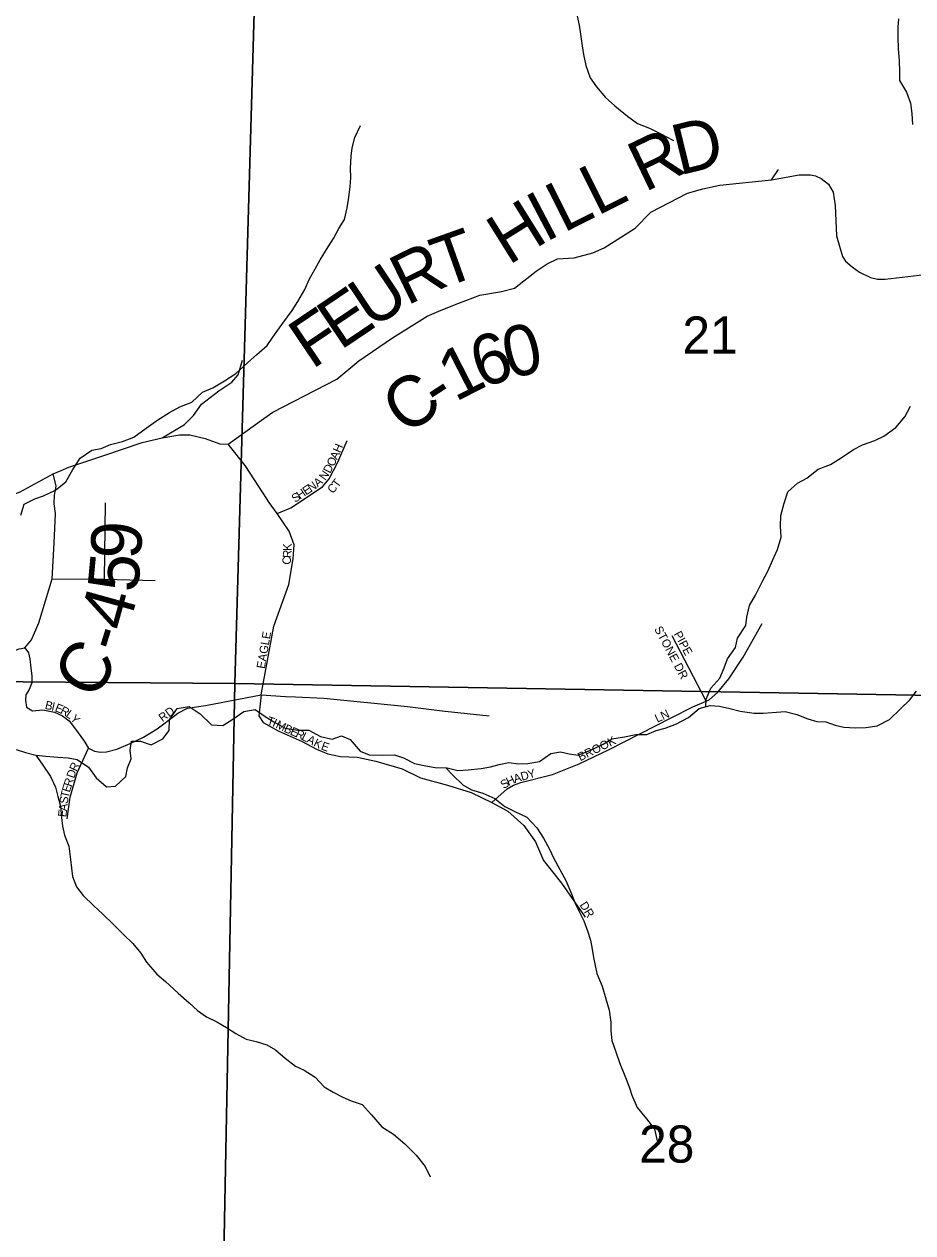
# Model space of a CAD drawing. Extents: x 1624196 to 2029251, y 146837 to 440034.
# Drawn here: x 1830701 to 1835982, y 289508 to 296690 of the extents above; entities that cross this region are included whole.
import ezdxf

# ---------------------------------------------------------------- set-up
doc = ezdxf.new("R2010")
doc.units = 0
for name, color, linetype in [('GM_X_County_Road', 7, 'Continuous'), ('GM_X_County_Road_Text', 7, 'Continuous'), ('GM_X_Minor_River', 7, 'Continuous'), ('GM_X_Section', 7, 'Continuous'), ('GM_X_Section_Text', 7, 'Continuous'), ('GM_X_Township_Road', 7, 'Continuous'), ('GM_X_Township_Subdivision', 7, 'Continuous'), ('GM_X_Township_Subdivision_Text', 7, 'Continuous')]:
    doc.layers.add(name, color=color, linetype=linetype)

msp = doc.modelspace()

# ---------------------------------------------------------------- linework, layer by layer
at = {"layer": 'GM_X_County_Road'}
for points in [[(1832125.2, 294346.3), (1832178.5, 294384.7), (1832560.3, 294581.3), (1832690.9, 294689.3), (1832890.7, 294826.3), (1833095.3, 294955.2), (1833179.1, 294990.7), (1833283.8, 295031), (1833409.5, 295079.3), (1833538.4, 295101.9), (1833615.7, 295121.2), (1833744.6, 295221.2), (1833809.1, 295266.3), (1833870.3, 295295.3), (1833970.2, 295301.7), (1834079.8, 295330.8), (1834147.4, 295359.8), (1834332.5, 295477.3), (1834425.5, 295572.7), (1834643.2, 295684.7), (1834735.3, 295712.1), (1834836, 295733.2), (1835142.1, 295764.3), (1835307.5, 295794.2), (1835373.5, 295794.2), (1835404.6, 295789.2), (1835438.2, 295771.8), (1835480.4, 295738.2), (1835509.1, 295690.9), (1835521.5, 295611.3), (1835528.3, 295433), (1835565, 295308.9), (1835582.8, 295281.3), (1835621.3, 295248.4), (1835665.5, 295215.2), (1835730.9, 295185.3), (1835771.4, 295175.4), (1835817.9, 295173.8), (1836154.2, 295213.5)], [(1830921.5, 294038.3), (1830966.5, 294058.3), (1831186.9, 294131.8), (1831403.3, 294204), (1831521.6, 294232.5), (1831625, 294248.9), (1831686.2, 294248.9), (1831777.4, 294228.4), (1831864.4, 294197.1), (1831913.6, 294193.7), (1832125.2, 294346.3)], [(1830348, 293898.8), (1830378.7, 293927), (1830411.3, 293926), (1830477.4, 293905), (1830538.3, 293891.3), (1830617, 293888.2), (1830677.9, 293911.3), (1830874.2, 294017.3), (1830921.5, 294038.3)], [(1830578.4, 292942.4), (1830671.7, 292977.9), (1830706.1, 292984.1), (1830745.4, 293031.8), (1830787.5, 293133.1), (1830868, 293394.5), (1830879.4, 293605.7), (1830886.7, 293783.2), (1830879.4, 293839.9), (1830881.5, 293891.3), (1830892, 293944.9), (1830874.2, 294017.3)]]:
    msp.add_lwpolyline(points, dxfattribs=at)
at = {"layer": 'GM_X_Minor_River'}
for points in [[(1833987.8, 296737.2), (1833999.9, 296683.1), (1834008, 296631.1), (1834018.2, 296561), (1834024.3, 296509), (1834038.4, 296444.9), (1834064.6, 296370.8), (1834102.7, 296316.8), (1834156.8, 296254.9), (1834210.9, 296205), (1834286.9, 296143), (1834347, 296099.1), (1834417, 296071.2), (1834485.1, 296037.3), (1834559.1, 295997.5)], [(1835896.9, 296721.6), (1835893, 296671.6), (1835893.1, 296609.5), (1835895.3, 296545.4), (1835901.4, 296471.3), (1835903.6, 296407.2), (1835903.7, 296355.1), (1835943.8, 296285.1), (1835967.9, 296221.1), (1835976.1, 296159), (1835980.2, 296092.9)], [(1830682, 293773.2), (1830701.8, 293837.4), (1830763.7, 293869.6), (1830815.6, 293887.7), (1830887.5, 293919.9), (1830949.4, 293970.1), (1830991.2, 294044.3), (1831035, 294110.5), (1831102.9, 294158.8), (1831158.9, 294168.9), (1831214.8, 294193.1), (1831284.7, 294209.3), (1831352.6, 294235.5), (1831426.5, 294289.7), (1831496.3, 294337.9), (1831564.2, 294382.2), (1831626.1, 294416.4), (1831698, 294444.6), (1831761.8, 294502.8), (1831821.7, 294529), (1831891.6, 294571.2), (1831959.5, 294613.4), (1832031.3, 294679.7), (1832083.2, 294727.9), (1832145, 294780.1), (1832178.9, 294830.2), (1832238.7, 294912.5), (1832294.5, 294988.7), (1832328.4, 295040.9), (1832368.2, 295113.1), (1832394, 295173.2), (1832429.9, 295235.4), (1832459.7, 295289.5), (1832507.5, 295365.8), (1832539.4, 295415.9), (1832571.3, 295476.1), (1832605.1, 295528.2), (1832621, 295598.4), (1832628.9, 295648.5), (1832638.7, 295722.6), (1832642.6, 295778.7), (1832640.5, 295832.8), (1832644.3, 295904.8), (1832650.2, 295954.9), (1832666, 296017.1), (1832699.9, 296087.2)], [(1834751.6, 292633.7), (1834754.4, 292679.1), (1834782.2, 292745.3), (1834836.1, 292803.5), (1834861.9, 292865.7), (1834881.8, 292917.8), (1834927.6, 292986), (1834939.5, 293042.1), (1834989.3, 293116.3), (1834995.2, 293166.4), (1835011, 293236.6), (1835046.9, 293296.7), (1835086.7, 293376.9), (1835122.5, 293443.1), (1835148.4, 293503.3), (1835178.2, 293567.4), (1835200, 293641.6), (1835195.9, 293707.7), (1835197.8, 293769.8), (1835217.6, 293843.9), (1835239.4, 293910.1), (1835297.3, 293962.3), (1835353.2, 293992.5), (1835419, 294044.7), (1835492.9, 294072.9), (1835556.8, 294113.1), (1835628.7, 294163.3), (1835682.6, 294189.5), (1835756.5, 294215.7), (1835810.4, 294241.9), (1835880.3, 294294.1), (1835934.1, 294356.3), (1835967.9, 294420.5)], [(1833939.5, 292354.8), (1833993.5, 292346.9), (1834067.4, 292375.1), (1834141.3, 292411.3), (1834193.2, 292443.5), (1834269.1, 292455.7), (1834337.1, 292469.9), (1834401, 292470), (1834457, 292492.2), (1834510.9, 292506.3), (1834578.8, 292532.5), (1834648.7, 292570.7), (1834712.6, 292623), (1834778.5, 292641.1), (1834832.5, 292637.3), (1834894.5, 292623.4), (1834956.5, 292607.5), (1835038.4, 292595.7), (1835092.4, 292595.8), (1835146.4, 292599.9), (1835224.3, 292606.1), (1835292.3, 292588.3), (1835358.4, 292562.4), (1835412.4, 292546.5), (1835464.4, 292544.6), (1835520.4, 292524.7), (1835572.4, 292512.8), (1835640.4, 292509), (1835702.3, 292511.1), (1835770.3, 292521.3), (1835844.1, 292557.5), (1835908, 292621.8), (1835963.8, 292676), (1836003.7, 292726.1)], [(1830653.1, 292379.2), (1830709.1, 292361.3), (1830771.1, 292345.4), (1830829.1, 292339.5), (1830901.1, 292333.7), (1830963.1, 292329.8), (1831017, 292319.9), (1831083.1, 292276), (1831129.2, 292212), (1831191.3, 292158.1), (1831243.3, 292162.2), (1831305.1, 292220.4), (1831315, 292270.5), (1831336.9, 292324.7), (1831330.8, 292376.7), (1831338.6, 292428.8), (1831392.6, 292429), (1831456.6, 292407.1), (1831524.5, 292443.3), (1831562.4, 292493.4), (1831564.2, 292555.5), (1831610.1, 292623.7), (1831682, 292635.9), (1831748.1, 292592), (1831814.2, 292526.1), (1831882.2, 292522.2), (1831936.1, 292556.4), (1832005.9, 292606.6), (1832073.9, 292616.8), (1832133.9, 292576.9), (1832184, 292545), (1832252, 292507.1), (1832328, 292495.2), (1832392, 292495.4), (1832462, 292457.5), (1832532, 292441.6), (1832588, 292461.8), (1832638, 292439.9), (1832698.1, 292369.9), (1832752.1, 292348), (1832828.1, 292346.2), (1832902.1, 292348.3), (1832956.1, 292330.5), (1833020.1, 292296.5), (1833088.1, 292282.7), (1833144.1, 292272.8), (1833214.1, 292271), (1833278.1, 292255.1), (1833340, 292259.2), (1833418, 292267.4), (1833471.9, 292277.6), (1833523.9, 292291.7), (1833581.8, 292301.9), (1833639.8, 292294), (1833693.8, 292296.1), (1833763.7, 292308.3), (1833831.6, 292356.5), (1833887.5, 292366.7), (1833939.5, 292354.8)], [(1830770.6, 292345.5), (1830809.2, 292293.4), (1830857.3, 292219.4), (1830887.5, 292155.4), (1830901.6, 292101.3), (1830917.7, 292043.3), (1830923.9, 291975.2), (1830930, 291925.1), (1830940.1, 291871.1), (1830966.2, 291805), (1830976.4, 291727), (1830982.5, 291674.9), (1830988.6, 291624.8), (1831012.7, 291564.8), (1831052.8, 291512.8), (1831115, 291450.9), (1831167, 291402.9), (1831233.1, 291341), (1831293.2, 291279), (1831347.3, 291227.1), (1831395.4, 291169.1), (1831427.5, 291117.1), (1831489.7, 291045.2), (1831541.7, 291001.2), (1831615.9, 290931.3), (1831682, 290875.3), (1831732, 290829.4), (1831784.1, 290791.5), (1831846.1, 290761.6), (1831904.2, 290727.6), (1831958.2, 290691.7), (1832020.3, 290659.8), (1832080.3, 290646), (1832144.3, 290626.1), (1832194.3, 290596.1), (1832252.4, 290546.2), (1832314.5, 290498.3), (1832364.5, 290474.3), (1832430.6, 290432.5), (1832484.7, 290376.5), (1832536.7, 290344.6), (1832594.8, 290314.6), (1832644.8, 290292.7), (1832710.8, 290270.9), (1832764.9, 290208.9), (1832827.1, 290138.9), (1832895.1, 290095), (1832963.2, 290037.1), (1833031.4, 289969.2), (1833083.5, 289903.2), (1833113.6, 289841.2)], [(1833206.1, 292271.2), (1833246.2, 292229), (1833308.3, 292171), (1833360.3, 292141.1), (1833426.3, 292121.2), (1833498.3, 292089.4), (1833558.4, 292041.4), (1833616.5, 292011.5), (1833688.5, 291977.6), (1833748.6, 291913.7), (1833786.7, 291853.7), (1833822.9, 291787.7), (1833847, 291735.7), (1833885.1, 291667.6), (1833919.2, 291601.6), (1833953.4, 291521.6), (1833973.5, 291471.6), (1833997.6, 291421.5), (1834027.7, 291361.5), (1834049.8, 291303.5), (1834066, 291247.5), (1834076.1, 291193.4), (1834084.2, 291143.3), (1834104.4, 291049.2), (1834136.5, 290973.2), (1834158.7, 290899.2), (1834176.8, 290831.1), (1834187, 290759), (1834187.1, 290708.9), (1834193.2, 290650.9), (1834217.4, 290582.8), (1834241.5, 290514.8), (1834271.7, 290440.8), (1834295.8, 290376.7), (1834311.9, 290326.7), (1834344.1, 290252.6), (1834400.2, 290184.7), (1834446.3, 290124.7), (1834462.5, 290054.6)]]:
    msp.add_lwpolyline(points, dxfattribs=at)
at = {"layer": 'GM_X_Section'}
for points in [[(1832112, 298275), (1831953.5, 292771.6), (1826663.5, 292813.1), (1826804.8, 298472.6)], [(1836609.3, 298091.3), (1836343.3, 292696.4), (1831953.5, 292771.6), (1832112, 298275)], [(1826663.5, 292813.1), (1831953.5, 292771.6), (1831855.2, 287733.9), (1826853.7, 287878)], [(1831953.5, 292771.6), (1836343.3, 292696.4), (1837243.4, 290222), (1837164.6, 287560.3), (1831855.2, 287733.9)]]:
    msp.add_lwpolyline(points, close=True, dxfattribs=at)
at = {"layer": 'GM_X_Township_Road'}
for points in [[(1835142.1, 295764.3), (1835184.8, 295827)], [(1831521.6, 294232.5), (1831654.9, 294311.5), (1831706.6, 294364.5), (1831754.2, 294431.2), (1831857.7, 294511.5), (1831935.2, 294561.8), (1831973.1, 294605.9), (1831998.8, 294693.2)], [(1830868, 293394.5), (1831178.7, 293393), (1831480.6, 293384.2)]]:
    msp.add_lwpolyline(points, dxfattribs=at)
at = {"layer": 'GM_X_Township_Subdivision'}
for points in [[(1832121.1, 293903.1), (1832014.8, 294068.3), (1831913.6, 294193.7)], [(1832205.2, 293782.6), (1832285.2, 293815.4), (1832473.9, 293941.2), (1832512.8, 293987.6), (1832565.2, 294086.5), (1832620.6, 294216.7)], [(1832110, 292704.2), (1832184, 293113.2), (1832274.6, 293361.1), (1832300.3, 293512.2), (1832304.9, 293596.8), (1832276.2, 293676.9), (1832205.2, 293782.6), (1832156.8, 293847.6), (1832121.1, 293903.1)], [(1831178.7, 293393), (1831185.5, 293846.5)], [(1833479.7, 292065), (1833572, 292145.8), (1833609.1, 292167.8), (1833653.2, 292184.3), (1833841.5, 292232.4), (1833999.6, 292295.7), (1834172.9, 292378.2), (1834549.4, 292571.1), (1834675.1, 292633.9), (1834754.2, 292668), (1834772.2, 292675.8), (1834823.6, 292721.5), (1834888.4, 292799.6), (1834974.1, 292929.2), (1835086.4, 293129.2)], [(1834754.2, 292668), (1834551.1, 293055.1)], [(1830706.1, 292984.1), (1830727.9, 292953.9), (1830735.6, 292918), (1830741.5, 292862.7), (1830747.3, 292817.1), (1830747.3, 292776.4), (1830731.8, 292737.5), (1830711.4, 292704.5), (1830709.5, 292671.5), (1830715.3, 292630.8), (1830750.6, 292609.8), (1830811.3, 292614.8), (1830880.6, 292601.1), (1830928.9, 292580.1), (1830968.5, 292550.4), (1831006.9, 292500.8), (1831053, 292434.8)], [(1831596.3, 292581.5), (1831614.9, 292595.6), (1831671.8, 292624.7), (1831778, 292642.4), (1832110, 292704.2), (1832254.9, 292695), (1832313.6, 292692.6)], [(1832110, 292704.2), (1832095.2, 292580.4), (1832122.4, 292540.7), (1832211.6, 292491.2), (1832352.8, 292426.7), (1832439.4, 292382.2), (1832506.3, 292354.9), (1832580.6, 292337.6), (1832679.7, 292335.1), (1832791.2, 292310.3), (1832947.2, 292265.7), (1833056.2, 292211.2), (1833217.2, 292169.1), (1833358.3, 292124.5), (1833479.7, 292065), (1833576.3, 292013), (1833670.4, 291928.8), (1833739.8, 291832.2), (1833786.8, 291720.7), (1833893.9, 291585.1), (1834034.5, 291383.7)], [(1832313.6, 292692.6), (1832482.6, 292685.6), (1832978.8, 292635.3), (1833201.7, 292607.1), (1833203.5, 292606.9)], [(1831081.2, 292390.4), (1831083.2, 292387.1), (1831118.4, 292370.8), (1831154.2, 292364.6), (1831190.2, 292365.8), (1831252.1, 292381.9), (1831331.6, 292415.2), (1831410.5, 292453.9), (1831490.7, 292502), (1831596.3, 292581.5)], [(1833203.5, 292606.9), (1833465.1, 292579.3)], [(1831053, 292434.8), (1831061.4, 292422.8), (1831081.2, 292390.4)], [(1830957.2, 291967.4), (1830975.6, 292097.6), (1831015.9, 292240.5), (1831083.2, 292387.1)]]:
    msp.add_lwpolyline(points, dxfattribs=at)

# ---------------------------------------------------------------- texts
at = {"layer": 'GM_X_County_Road_Text'}
for s, rotation, p in [('D', 13.79328, (1834595.2, 295790.3)), ('R', 25.64691, (1834388.5, 295689.2)), ('L', 26.56505, (1834106.2, 295548.1)), ('L', 26.65705, (1833905.8, 295447.5)), ('I', 27.67528, (1833798, 295390.9)), ('H', 32.01141, (1833579.3, 295253.9)), ('T', 19.60597, (1833188.8, 295119.7)), ('R', 26.04664, (1832975.6, 295014.9)), ('U', 33.74058, (1832765.3, 294873.6)), ('E', 34.03007, (1832579.7, 294748.2)), ('F', 34.02742, (1832411.9, 294635)), ('6', 19.00762, (1833417.1, 294522.6)), ('0', 13.57933, (1833584.7, 294580.7)), ('1', 27.10729, (1833262.9, 294442.8)), ('C', 34.38611, (1832965, 294241.5)), ('-', 33.08604, (1833166.9, 294379.6)), ('9', 86.93459, (1831393.9, 293505.2)), ('5', 84.64784, (1831375.7, 293308.2)), ('4', 74.48731, (1831315.8, 293073)), ('-', 72.82516, (1831276.8, 292946.2)), ('C', 58.65202, (1831115.4, 292662.1))]:
    msp.add_text(s, height=300, rotation=rotation, dxfattribs=at).set_placement(p)
at = {"layer": 'GM_X_Section_Text'}
for s, p in [('21', (1834612.8, 294731.9)), ('28', (1834355.4, 289925.5))]:
    msp.add_text(s, height=221, rotation=0.00001, dxfattribs=at).set_placement(p)
at = {"layer": 'GM_X_Township_Subdivision_Text'}
for s, rotation, p in [('H', 66.26429, (1832579.1, 294138.9)), ('D', 62.10038, (1832519, 294016.9)), ('O', 63.33407, (1832540.2, 294056.9)), ('A', 65.80868, (1832560.9, 294098.3)), ('N', 55.47246, (1832490.8, 293975.3)), ('E', 34.02851, (1832376.5, 293889)), ('N', 34.02342, (1832405.7, 293908.7)), ('A', 38.96122, (1832445.9, 293936.1)), ('C', 45.9617, (1832533.2, 293897.2)), ('T', 53.32116, (1832565.2, 293931)), ('S', 34.03859, (1832310.9, 293844.7)), ('H', 34.02342, (1832340, 293864.4)), ('K', 89.95875, (1832290.1, 293559.4)), ('C', 86.16007, (1832284.7, 293476.8)), ('R', 86.13584, (1832287.3, 293516.3)), ('EAGLE', 80.12978, (1832130.8, 292857.2)), ('STONE DR', 298.07306, (1834444, 293096.7)), ('PIPE', 298.29976, (1834559.5, 293066.8)), ('B', 346.94167, (1830821.7, 292622.2)), ('I', 346.9817, (1830860.3, 292613.3)), ('E', 338.34065, (1830879.8, 292608.9)), ('R', 331.90323, (1830911.2, 292596.5)), ('L', 324.11928, (1830944.6, 292578.8)), ('Y', 312.58833, (1830971.1, 292560)), ('RD', 36.25194, (1831523.2, 292541.5)), ('T', 342.11795, (1832140.4, 292530.6)), ('LN', 25.20174, (1834463.6, 292538.5)), ('I', 334.17774, (1832172.2, 292520.5)), ('M', 333.81779, (1832191.9, 292510.9)), ('B', 335.8302, (1832241, 292486.8)), ('E', 336.02148, (1832277.3, 292470.5)), ('R', 336.02669, (1832309.5, 292456.2)), ('L', 333.2517, (1832345.1, 292440.4)), ('A', 331.93909, (1832376.3, 292424.7)), ('K', 333.5912, (1832416.5, 292403.3)), ('E', 340.41118, (1832461.9, 292381.2)), ('BROOK', 26.13081, (1834006, 292309.7)), ('R', 64.7924, (1831011.7, 292245.9)), ('R', 72.50977, (1830982, 292155.7)), ('D', 70.70789, (1830997.7, 292205.6)), ('H', 25.07896, (1833579.6, 292162.6)), ('A', 17.30839, (1833617.8, 292180.6)), ('D', 16.39571, (1833659.6, 292193.7)), ('Y', 16.39571, (1833701.8, 292206.1)), ('T', 77.10368, (1830964.1, 292088.7)), ('E', 72.88722, (1830971.7, 292122.1)), ('S', 35.1375, (1833552.8, 292143.5)), ('S', 83.12575, (1830960.1, 292055.2)), ('E', 83.75935, (1830951.5, 291976.6)), ('A', 83.76254, (1830955.3, 292011.6)), ('DR', 302.01276, (1833999.9, 291456.6))]:
    msp.add_text(s, height=50, rotation=rotation, dxfattribs=at).set_placement(p)

doc.saveas('drawing.dxf')
